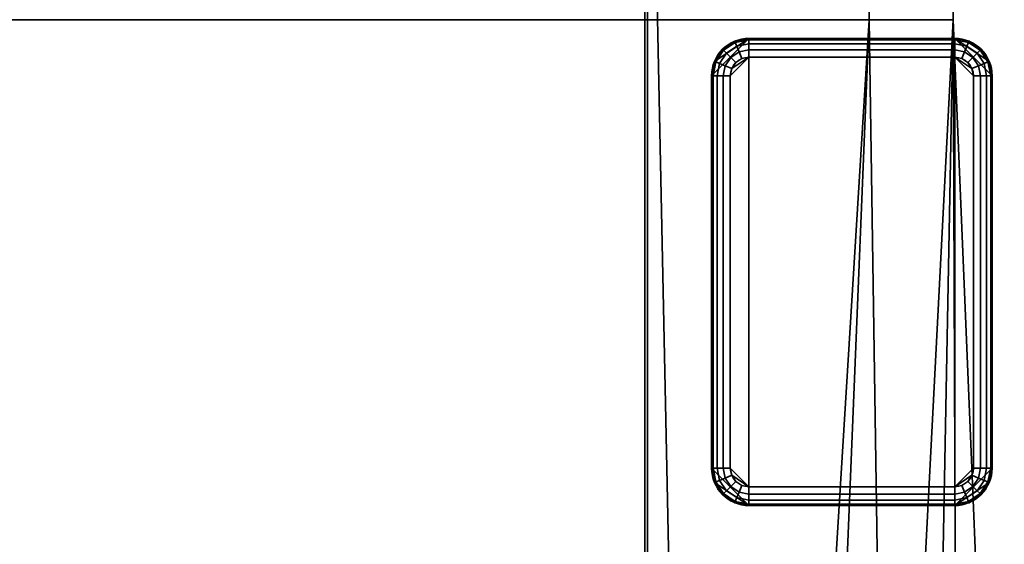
# Model space of a CAD drawing. Header units: millimetres. Extents: x -603 to 3703, y -115 to 249.
# Tile 666 of 1056: x 1925 to 1978, y 175 to 203. Entities that reach past the tile are written whole.
import ezdxf

# ---------------------------------------------------------------- set-up
doc = ezdxf.new("R2010")
doc.units = ezdxf.units.MM
doc.layers.add('152', color=7, linetype='Continuous', true_color=0xffffff)

# ---------------------------------------------------------------- blocks, each defined once
blk = doc.blocks.new('UG_SURFACE_002')
at = {"layer": '152', "color": 252, "linetype": 'Continuous', "lineweight": 35}
for points in [[(2165, -13.3, 2212.25), (2165, 230.4, 2212.25), (835, 230.4, 2212.25), (835, -13.3, 2212.25)], [(985, -13.3, 2062.25), (985, 230.4, 2062.25), (2015, 230.4, 2062.25), (2015, -13.3, 2062.25)]]:
    blk.add_3dface(points, dxfattribs=at)
blk = doc.blocks.new('UG_SURFACE_111')
at = {"layer": '152', "color": 7, "linetype": 'Continuous', "lineweight": 35}
for points in [[(1958.65, 11.15, 2003.9), (1958.65, 229.15, 2003.9), (1041.35, 229.15, 2003.9), (1041.35, 11.15, 2003.9)], [(1041.5, 11.15, 2003.75), (1041.5, 229.15, 2003.75), (1958.5, 229.15, 2003.75), (1958.5, 11.15, 2003.75)], [(1958.5, 11.15, 2003.75), (1958.5, 229.15, 2003.75), (1958.65, 229.15, 2003.9), (1958.65, 11.15, 2003.9)]]:
    blk.add_3dface(points, dxfattribs=at)
blk = doc.blocks.new('UG_SURFACE_112')
at = {"layer": '152', "color": 41, "linetype": 'Continuous', "lineweight": 35}
for points in [[(1019.35, 67.5, 2025.9), (1980.65, 67.5, 2025.9), (1980.65, 229.15, 2025.9), (1019.35, 229.15, 2025.9)], [(1975, 229.15, 2020.25), (1975, 203.3, 2020.25), (1025, 203.3, 2020.25), (1025, 229.15, 2020.25)], [(1970.5, 203.3, 2015.75), (1970.5, 229.15, 2015.75), (1029.5, 229.15, 2015.75), (1029.5, 203.3, 2015.75)], [(1958.65, 229.15, 2003.9), (1958.65, 11.15, 2003.9), (1041.35, 11.15, 2003.9), (1041.35, 229.15, 2003.9)], [(1963, 19.5, 2008.25), (1958.65, 229.15, 2003.9), (1970.5, 229.15, 2015.75), (1970.5, 203.3, 2015.75)], [(1963, 19.5, 2008.25), (1963, 11.15, 2008.25), (1958.65, 11.15, 2003.9), (1958.65, 229.15, 2003.9)], [(1975, 203.3, 2020.25), (1975, 229.15, 2020.25), (1980.65, 229.15, 2025.9), (1975.5, 71, 2020.75)], [(1980.65, 229.15, 2025.9), (1980.65, 67.5, 2025.9), (1975.5, 67.5, 2020.75), (1975.5, 71, 2020.75)], [(1975, 203.3, 2020.25), (1970.5, 203.3, 2015.75), (1029.5, 203.3, 2015.75), (1025, 203.3, 2020.25)], [(1972.5, 71, 2017.75), (1965.5, 19.5, 2010.75), (1963, 19.5, 2008.25), (1970.5, 203.3, 2015.75)], [(1970.5, 203.3, 2015.75), (1975, 203.3, 2020.25), (1975.5, 71, 2020.75), (1972.5, 71, 2017.75)]]:
    blk.add_3dface(points, dxfattribs=at)
blk = doc.blocks.new('UG_SURFACE_119')
at = {"layer": '152', "color": 7, "linetype": 'Continuous', "lineweight": 35}
for points in [[(1958.5, 11.15, -5.75), (1958.5, 229.15, -5.75), (1958.65, 229.15, -5.75), (1958.65, 11.15, -5.75)], [(1958.5, 229.15, 2003.75), (1958.5, 11.15, 2003.75), (1958.65, 11.15, 2003.9), (1958.65, 229.15, 2003.9)], [(1958.5, 11.15, 2003.75), (1958.5, 229.15, 2003.75), (1958.5, 229.15, -5.75), (1958.5, 11.15, -5.75)], [(1958.65, 11.15, -5.75), (1958.65, 229.15, -5.75), (1958.65, 229.15, 2003.9), (1958.65, 11.15, 2003.9)]]:
    blk.add_3dface(points, dxfattribs=at)
blk = doc.blocks.new('UG_SURFACE_122')
at = {"layer": '152', "color": 253, "linetype": 'Continuous', "lineweight": 35}
for points in [[(1964.075, 177.3, -5.75), (1964.075, 202.3, -5.75), (1962.075, 200.3, -5.75), (1962.075, 179.3, -5.75)], [(1962.227, 201.065, -5.75), (1962.075, 200.3, -5.75), (1964.075, 202.3, -5.75)], [(1964.075, 202.3, -5.75), (1963.31, 202.148, -5.75), (1962.661, 201.714, -5.75), (1962.227, 201.065, -5.75)], [(1964.075, 202.3, -5.75), (1964.075, 202.3, -6.75), (1963.31, 202.148, -6.75), (1963.31, 202.148, -5.75)], [(1964.075, 202.224, -7.133), (1963.339, 202.077, -7.133), (1963.31, 202.148, -6.75), (1964.075, 202.3, -6.75)], [(1964.075, 202.007, -7.457), (1963.422, 201.877, -7.457), (1963.339, 202.077, -7.133), (1964.075, 202.224, -7.133)], [(1975.075, 202.3, -6.75), (1964.075, 202.3, -6.75), (1964.075, 202.3, -5.75), (1975.075, 202.3, -5.75)], [(1964.075, 177.3, -5.75), (1975.075, 177.3, -5.75), (1975.075, 202.3, -5.75), (1964.075, 202.3, -5.75)], [(1964.075, 202.3, -6.75), (1975.075, 202.3, -6.75), (1975.075, 202.224, -7.133), (1964.075, 202.224, -7.133)], [(1964.075, 202.224, -7.133), (1975.075, 202.224, -7.133), (1975.075, 202.007, -7.457), (1964.075, 202.007, -7.457)], [(1975.075, 202.3, -5.75), (1977.075, 200.3, -5.75), (1976.923, 201.065, -5.75)], [(1975.075, 202.3, -5.75), (1975.075, 177.3, -5.75), (1977.075, 179.3, -5.75), (1977.075, 200.3, -5.75)], [(1976.923, 201.065, -5.75), (1976.489, 201.714, -5.75), (1975.84, 202.148, -5.75), (1975.075, 202.3, -5.75)], [(1975.84, 202.148, -5.75), (1975.84, 202.148, -6.75), (1975.075, 202.3, -6.75), (1975.075, 202.3, -5.75)], [(1975.811, 202.077, -7.133), (1975.075, 202.224, -7.133), (1975.075, 202.3, -6.75), (1975.84, 202.148, -6.75)], [(1975.728, 201.877, -7.457), (1975.075, 202.007, -7.457), (1975.075, 202.224, -7.133), (1975.811, 202.077, -7.133)], [(1962.661, 201.714, -5.75), (1962.661, 201.714, -6.75), (1962.227, 201.065, -6.75), (1962.227, 201.065, -5.75)], [(1962.715, 201.66, -7.133), (1962.298, 201.036, -7.133), (1962.227, 201.065, -6.75), (1962.661, 201.714, -6.75)], [(1962.868, 201.507, -7.457), (1962.498, 200.953, -7.457), (1962.298, 201.036, -7.133), (1962.715, 201.66, -7.133)], [(1963.31, 202.148, -5.75), (1963.31, 202.148, -6.75), (1962.661, 201.714, -6.75), (1962.661, 201.714, -5.75)], [(1963.339, 202.077, -7.133), (1962.715, 201.66, -7.133), (1962.661, 201.714, -6.75), (1963.31, 202.148, -6.75)], [(1963.422, 201.877, -7.457), (1962.868, 201.507, -7.457), (1962.715, 201.66, -7.133), (1963.339, 202.077, -7.133)], [(1963.546, 201.577, -7.674), (1963.097, 201.278, -7.674), (1962.868, 201.507, -7.457), (1963.422, 201.877, -7.457)], [(1964.075, 201.683, -7.674), (1963.546, 201.577, -7.674), (1963.422, 201.877, -7.457), (1964.075, 202.007, -7.457)], [(1964.075, 201.3, -7.75), (1963.692, 201.224, -7.75), (1963.546, 201.577, -7.674), (1964.075, 201.683, -7.674)], [(1964.075, 202.007, -7.457), (1975.075, 202.007, -7.457), (1975.075, 201.683, -7.674), (1964.075, 201.683, -7.674)], [(1964.075, 201.683, -7.674), (1975.075, 201.683, -7.674), (1975.075, 201.3, -7.75), (1964.075, 201.3, -7.75)], [(1975.604, 201.577, -7.674), (1975.075, 201.683, -7.674), (1975.075, 202.007, -7.457), (1975.728, 201.877, -7.457)], [(1975.458, 201.224, -7.75), (1975.075, 201.3, -7.75), (1975.075, 201.683, -7.674), (1975.604, 201.577, -7.674)], [(1976.053, 201.278, -7.674), (1975.604, 201.577, -7.674), (1975.728, 201.877, -7.457), (1976.282, 201.507, -7.457)], [(1976.282, 201.507, -7.457), (1975.728, 201.877, -7.457), (1975.811, 202.077, -7.133), (1976.435, 201.66, -7.133)], [(1976.435, 201.66, -7.133), (1975.811, 202.077, -7.133), (1975.84, 202.148, -6.75), (1976.489, 201.714, -6.75)], [(1976.489, 201.714, -5.75), (1976.489, 201.714, -6.75), (1975.84, 202.148, -6.75), (1975.84, 202.148, -5.75)], [(1976.652, 200.953, -7.457), (1976.282, 201.507, -7.457), (1976.435, 201.66, -7.133), (1976.852, 201.036, -7.133)], [(1976.852, 201.036, -7.133), (1976.435, 201.66, -7.133), (1976.489, 201.714, -6.75), (1976.923, 201.065, -6.75)], [(1976.923, 201.065, -5.75), (1976.923, 201.065, -6.75), (1976.489, 201.714, -6.75), (1976.489, 201.714, -5.75)], [(1963.097, 201.278, -7.674), (1962.798, 200.829, -7.674), (1962.498, 200.953, -7.457), (1962.868, 201.507, -7.457)], [(1963.368, 201.007, -7.75), (1963.151, 200.683, -7.75), (1962.798, 200.829, -7.674), (1963.097, 201.278, -7.674)], [(1964.075, 201.3, -7.75), (1963.075, 200.3, -7.75), (1963.151, 200.683, -7.75)], [(1963.075, 179.3, -7.75), (1963.075, 200.3, -7.75), (1964.075, 201.3, -7.75), (1964.075, 178.3, -7.75)], [(1963.692, 201.224, -7.75), (1963.368, 201.007, -7.75), (1963.097, 201.278, -7.674), (1963.546, 201.577, -7.674)], [(1963.151, 200.683, -7.75), (1963.368, 201.007, -7.75), (1963.692, 201.224, -7.75), (1964.075, 201.3, -7.75)], [(1975.075, 178.3, -7.75), (1964.075, 178.3, -7.75), (1964.075, 201.3, -7.75), (1975.075, 201.3, -7.75)], [(1975.075, 201.3, -7.75), (1975.458, 201.224, -7.75), (1975.782, 201.007, -7.75), (1975.999, 200.683, -7.75)], [(1975.999, 200.683, -7.75), (1976.075, 200.3, -7.75), (1975.075, 201.3, -7.75)], [(1976.075, 200.3, -7.75), (1976.075, 179.3, -7.75), (1975.075, 178.3, -7.75), (1975.075, 201.3, -7.75)], [(1975.782, 201.007, -7.75), (1975.458, 201.224, -7.75), (1975.604, 201.577, -7.674), (1976.053, 201.278, -7.674)], [(1975.999, 200.683, -7.75), (1975.782, 201.007, -7.75), (1976.053, 201.278, -7.674), (1976.352, 200.829, -7.674)], [(1976.352, 200.829, -7.674), (1976.053, 201.278, -7.674), (1976.282, 201.507, -7.457), (1976.652, 200.953, -7.457)], [(1962.227, 201.065, -5.75), (1962.227, 201.065, -6.75), (1962.075, 200.3, -6.75), (1962.075, 200.3, -5.75)], [(1962.298, 201.036, -7.133), (1962.151, 200.3, -7.133), (1962.075, 200.3, -6.75), (1962.227, 201.065, -6.75)], [(1962.498, 200.953, -7.457), (1962.368, 200.3, -7.457), (1962.151, 200.3, -7.133), (1962.298, 201.036, -7.133)], [(1962.798, 200.829, -7.674), (1962.692, 200.3, -7.674), (1962.368, 200.3, -7.457), (1962.498, 200.953, -7.457)], [(1963.151, 200.683, -7.75), (1963.075, 200.3, -7.75), (1962.692, 200.3, -7.674), (1962.798, 200.829, -7.674)], [(1976.075, 200.3, -7.75), (1975.999, 200.683, -7.75), (1976.352, 200.829, -7.674), (1976.458, 200.3, -7.674)], [(1976.458, 200.3, -7.674), (1976.352, 200.829, -7.674), (1976.652, 200.953, -7.457), (1976.782, 200.3, -7.457)], [(1976.782, 200.3, -7.457), (1976.652, 200.953, -7.457), (1976.852, 201.036, -7.133), (1976.999, 200.3, -7.133)], [(1976.999, 200.3, -7.133), (1976.852, 201.036, -7.133), (1976.923, 201.065, -6.75), (1977.075, 200.3, -6.75)], [(1977.075, 200.3, -5.75), (1977.075, 200.3, -6.75), (1976.923, 201.065, -6.75), (1976.923, 201.065, -5.75)], [(1962.075, 200.3, -6.75), (1962.075, 179.3, -6.75), (1962.075, 179.3, -5.75), (1962.075, 200.3, -5.75)], [(1962.075, 179.3, -6.75), (1962.075, 200.3, -6.75), (1962.151, 200.3, -7.133), (1962.151, 179.3, -7.133)], [(1962.151, 179.3, -7.133), (1962.151, 200.3, -7.133), (1962.368, 200.3, -7.457), (1962.368, 179.3, -7.457)], [(1962.368, 179.3, -7.457), (1962.368, 200.3, -7.457), (1962.692, 200.3, -7.674), (1962.692, 179.3, -7.674)], [(1962.692, 179.3, -7.674), (1962.692, 200.3, -7.674), (1963.075, 200.3, -7.75), (1963.075, 179.3, -7.75)], [(1976.458, 200.3, -7.674), (1976.458, 179.3, -7.674), (1976.075, 179.3, -7.75), (1976.075, 200.3, -7.75)], [(1976.782, 200.3, -7.457), (1976.782, 179.3, -7.457), (1976.458, 179.3, -7.674), (1976.458, 200.3, -7.674)], [(1976.999, 200.3, -7.133), (1976.999, 179.3, -7.133), (1976.782, 179.3, -7.457), (1976.782, 200.3, -7.457)], [(1977.075, 200.3, -6.75), (1977.075, 179.3, -6.75), (1976.999, 179.3, -7.133), (1976.999, 200.3, -7.133)], [(1977.075, 179.3, -6.75), (1977.075, 200.3, -6.75), (1977.075, 200.3, -5.75), (1977.075, 179.3, -5.75)], [(1962.075, 179.3, -5.75), (1962.075, 179.3, -6.75), (1962.227, 178.535, -6.75), (1962.227, 178.535, -5.75)], [(1962.151, 179.3, -7.133), (1962.298, 178.564, -7.133), (1962.227, 178.535, -6.75), (1962.075, 179.3, -6.75)], [(1964.075, 177.3, -5.75), (1962.075, 179.3, -5.75), (1962.227, 178.535, -5.75)], [(1962.368, 179.3, -7.457), (1962.498, 178.647, -7.457), (1962.298, 178.564, -7.133), (1962.151, 179.3, -7.133)], [(1962.692, 179.3, -7.674), (1962.798, 178.771, -7.674), (1962.498, 178.647, -7.457), (1962.368, 179.3, -7.457)], [(1963.075, 179.3, -7.75), (1963.151, 178.917, -7.75), (1962.798, 178.771, -7.674), (1962.692, 179.3, -7.674)], [(1963.151, 178.917, -7.75), (1963.075, 179.3, -7.75), (1964.075, 178.3, -7.75)], [(1976.923, 178.535, -5.75), (1977.075, 179.3, -5.75), (1975.075, 177.3, -5.75)], [(1975.075, 178.3, -7.75), (1976.075, 179.3, -7.75), (1975.999, 178.917, -7.75)], [(1975.999, 178.917, -7.75), (1976.075, 179.3, -7.75), (1976.458, 179.3, -7.674), (1976.352, 178.771, -7.674)], [(1976.352, 178.771, -7.674), (1976.458, 179.3, -7.674), (1976.782, 179.3, -7.457), (1976.652, 178.647, -7.457)], [(1976.652, 178.647, -7.457), (1976.782, 179.3, -7.457), (1976.999, 179.3, -7.133), (1976.852, 178.564, -7.133)], [(1976.852, 178.564, -7.133), (1976.999, 179.3, -7.133), (1977.075, 179.3, -6.75), (1976.923, 178.535, -6.75)], [(1976.923, 178.535, -5.75), (1976.923, 178.535, -6.75), (1977.075, 179.3, -6.75), (1977.075, 179.3, -5.75)], [(1962.298, 178.564, -7.133), (1962.715, 177.94, -7.133), (1962.661, 177.886, -6.75), (1962.227, 178.535, -6.75)], [(1962.227, 178.535, -5.75), (1962.227, 178.535, -6.75), (1962.661, 177.886, -6.75), (1962.661, 177.886, -5.75)], [(1962.227, 178.535, -5.75), (1962.661, 177.886, -5.75), (1963.31, 177.452, -5.75), (1964.075, 177.3, -5.75)], [(1962.498, 178.647, -7.457), (1962.868, 178.093, -7.457), (1962.715, 177.94, -7.133), (1962.298, 178.564, -7.133)], [(1962.798, 178.771, -7.674), (1963.097, 178.322, -7.674), (1962.868, 178.093, -7.457), (1962.498, 178.647, -7.457)], [(1963.151, 178.917, -7.75), (1963.368, 178.593, -7.75), (1963.097, 178.322, -7.674), (1962.798, 178.771, -7.674)], [(1963.368, 178.593, -7.75), (1963.692, 178.376, -7.75), (1963.546, 178.023, -7.674), (1963.097, 178.322, -7.674)], [(1964.075, 178.3, -7.75), (1963.692, 178.376, -7.75), (1963.368, 178.593, -7.75), (1963.151, 178.917, -7.75)], [(1975.999, 178.917, -7.75), (1975.782, 178.593, -7.75), (1975.458, 178.376, -7.75), (1975.075, 178.3, -7.75)], [(1975.075, 177.3, -5.75), (1975.84, 177.452, -5.75), (1976.489, 177.886, -5.75), (1976.923, 178.535, -5.75)], [(1975.458, 178.376, -7.75), (1975.782, 178.593, -7.75), (1976.053, 178.322, -7.674), (1975.604, 178.023, -7.674)], [(1975.782, 178.593, -7.75), (1975.999, 178.917, -7.75), (1976.352, 178.771, -7.674), (1976.053, 178.322, -7.674)], [(1976.053, 178.322, -7.674), (1976.352, 178.771, -7.674), (1976.652, 178.647, -7.457), (1976.282, 178.093, -7.457)], [(1976.282, 178.093, -7.457), (1976.652, 178.647, -7.457), (1976.852, 178.564, -7.133), (1976.435, 177.94, -7.133)], [(1976.435, 177.94, -7.133), (1976.852, 178.564, -7.133), (1976.923, 178.535, -6.75), (1976.489, 177.886, -6.75)], [(1976.489, 177.886, -5.75), (1976.489, 177.886, -6.75), (1976.923, 178.535, -6.75), (1976.923, 178.535, -5.75)], [(1962.868, 178.093, -7.457), (1963.422, 177.723, -7.457), (1963.339, 177.523, -7.133), (1962.715, 177.94, -7.133)], [(1963.097, 178.322, -7.674), (1963.546, 178.023, -7.674), (1963.422, 177.723, -7.457), (1962.868, 178.093, -7.457)], [(1963.546, 178.023, -7.674), (1964.075, 177.917, -7.674), (1964.075, 177.593, -7.457), (1963.422, 177.723, -7.457)], [(1963.692, 178.376, -7.75), (1964.075, 178.3, -7.75), (1964.075, 177.917, -7.674), (1963.546, 178.023, -7.674)], [(1975.075, 177.917, -7.674), (1964.075, 177.917, -7.674), (1964.075, 178.3, -7.75), (1975.075, 178.3, -7.75)], [(1975.075, 178.3, -7.75), (1975.458, 178.376, -7.75), (1975.604, 178.023, -7.674), (1975.075, 177.917, -7.674)], [(1975.075, 177.917, -7.674), (1975.604, 178.023, -7.674), (1975.728, 177.723, -7.457), (1975.075, 177.593, -7.457)], [(1975.604, 178.023, -7.674), (1976.053, 178.322, -7.674), (1976.282, 178.093, -7.457), (1975.728, 177.723, -7.457)], [(1975.728, 177.723, -7.457), (1976.282, 178.093, -7.457), (1976.435, 177.94, -7.133), (1975.811, 177.523, -7.133)], [(1962.715, 177.94, -7.133), (1963.339, 177.523, -7.133), (1963.31, 177.452, -6.75), (1962.661, 177.886, -6.75)], [(1962.661, 177.886, -5.75), (1962.661, 177.886, -6.75), (1963.31, 177.452, -6.75), (1963.31, 177.452, -5.75)], [(1963.339, 177.523, -7.133), (1964.075, 177.376, -7.133), (1964.075, 177.3, -6.75), (1963.31, 177.452, -6.75)], [(1963.31, 177.452, -5.75), (1963.31, 177.452, -6.75), (1964.075, 177.3, -6.75), (1964.075, 177.3, -5.75)], [(1963.422, 177.723, -7.457), (1964.075, 177.593, -7.457), (1964.075, 177.376, -7.133), (1963.339, 177.523, -7.133)], [(1975.075, 177.593, -7.457), (1964.075, 177.593, -7.457), (1964.075, 177.917, -7.674), (1975.075, 177.917, -7.674)], [(1975.075, 177.376, -7.133), (1964.075, 177.376, -7.133), (1964.075, 177.593, -7.457), (1975.075, 177.593, -7.457)], [(1975.075, 177.593, -7.457), (1975.728, 177.723, -7.457), (1975.811, 177.523, -7.133), (1975.075, 177.376, -7.133)], [(1975.075, 177.376, -7.133), (1975.811, 177.523, -7.133), (1975.84, 177.452, -6.75), (1975.075, 177.3, -6.75)], [(1975.075, 177.3, -5.75), (1975.075, 177.3, -6.75), (1975.84, 177.452, -6.75), (1975.84, 177.452, -5.75)], [(1975.811, 177.523, -7.133), (1976.435, 177.94, -7.133), (1976.489, 177.886, -6.75), (1975.84, 177.452, -6.75)], [(1975.84, 177.452, -5.75), (1975.84, 177.452, -6.75), (1976.489, 177.886, -6.75), (1976.489, 177.886, -5.75)], [(1975.075, 177.3, -6.75), (1964.075, 177.3, -6.75), (1964.075, 177.376, -7.133), (1975.075, 177.376, -7.133)], [(1964.075, 177.3, -6.75), (1975.075, 177.3, -6.75), (1975.075, 177.3, -5.75), (1964.075, 177.3, -5.75)]]:
    blk.add_3dface(points, dxfattribs=at)
blk = doc.blocks.new('UG_SURFACE_123')
at = {"layer": '152', "color": 41, "linetype": 'Continuous', "lineweight": 35}
for points in [[(1958.65, 229.15, -5.75), (1958.65, 11.15, -5.75), (1958.65, 11.15, 2003.9), (1958.65, 229.15, 2003.9)], [(1958.65, 11.15, -5.75), (1958.65, 229.15, -5.75), (1970.5, 229.15, -5.75), (1970.5, 203.3, -5.75)], [(1970.5, 203.3, 2015.75), (1970.5, 229.15, 2015.75), (1958.65, 229.15, 2003.9), (1958.65, 11.15, 2003.9)], [(1970.5, 203.3, -5.75), (1970.5, 229.15, -5.75), (1970.5, 229.15, 2015.75), (1970.5, 203.3, 2015.75)], [(1975, 229.15, -5.75), (1975, 203.3, -5.75), (1975, 203.3, 2020.25), (1975, 229.15, 2020.25)], [(1975, 203.3, -5.75), (1975, 229.15, -5.75), (1980.65, 229.15, -5.75), (1980.65, 67.5, -5.75)], [(1980.65, 67.5, 2025.9), (1980.65, 229.15, 2025.9), (1975, 229.15, 2020.25), (1975, 203.3, 2020.25)], [(1958.65, 11.15, -5.75), (1970.5, 203.3, -5.75), (1963, 19.5, -5.75)], [(1963, 19.5, 2008.25), (1970.5, 203.3, 2015.75), (1958.65, 11.15, 2003.9)], [(1970.5, 203.3, -5.75), (1972.5, 71, -5.75), (1965.5, 19.5, -5.75), (1963, 19.5, -5.75)], [(1963, 19.5, 2008.25), (1965.5, 19.5, 2010.75), (1975, 203.3, 2020.25), (1970.5, 203.3, 2015.75)], [(1972.5, 71, 2017.75), (1975, 203.3, 2020.25), (1965.5, 19.5, 2010.75)], [(1975, 203.3, 2020.25), (1975, 203.3, -5.75), (1970.5, 203.3, -5.75), (1970.5, 203.3, 2015.75)], [(1970.5, 203.3, -5.75), (1975, 203.3, -5.75), (1975.5, 71, -5.75), (1972.5, 71, -5.75)], [(1972.5, 71, 2017.75), (1975.5, 71, 2020.75), (1975, 203.3, 2020.25)], [(1975.5, 71, -5.75), (1975, 203.3, -5.75), (1980.65, 67.5, -5.75)], [(1980.65, 67.5, 2025.9), (1975, 203.3, 2020.25), (1975.5, 71, 2020.75)]]:
    blk.add_3dface(points, dxfattribs=at)

msp = doc.modelspace()

# ---------------------------------------------------------------- linework, layer by layer
at = {"layer": '152', "color": 252, "linetype": 'Continuous', "lineweight": -3, "true_color": 0x939598}
for p, q in [((1958.5, 11.15, -5.75), (1958.5, 229.15, -5.75)), ((1958.5, 11.15, 2003.75), (1958.5, 229.15, 2003.75)), ((1958.5, 11.15, 2003.75), (1958.5, 229.15, 2003.75)), ((1958.65, 229.15, 2003.9), (1958.65, 11.15, 2003.9)), ((1958.65, 229.15, -5.75), (1958.65, 11.15, -5.75)), ((1958.65, 11.15, -5.75), (1958.65, 229.15, -5.75)), ((1958.65, 11.15, 2003.9), (1958.65, 229.15, 2003.9)), ((1958.65, 229.15, 2003.9), (1958.65, 11.15, 2003.9)), ((1958.65, 11.15, 2003.9), (1958.65, 229.15, 2003.9)), ((1975.075, 202.3, -6.75), (1964.075, 202.3, -6.75)), ((1964.075, 202.3, -6.75), (1964.075, 202.3, -5.75)), ((1964.075, 202.3, -5.75), (1975.075, 202.3, -5.75)), ((1975.075, 202.3, -6.75), (1975.075, 202.3, -5.75)), ((1964.075, 201.3, -7.75), (1975.075, 201.3, -7.75)), ((1962.075, 200.3, -6.75), (1962.075, 179.3, -6.75)), ((1962.075, 179.3, -5.75), (1962.075, 200.3, -5.75)), ((1962.075, 200.3, -6.75), (1962.075, 200.3, -5.75)), ((1963.075, 179.3, -7.75), (1963.075, 200.3, -7.75)), ((1976.075, 200.3, -7.75), (1976.075, 179.3, -7.75)), ((1977.075, 200.3, -6.75), (1977.075, 200.3, -5.75)), ((1977.075, 179.3, -6.75), (1977.075, 200.3, -6.75)), ((1977.075, 200.3, -5.75), (1977.075, 179.3, -5.75)), ((1962.075, 179.3, -6.75), (1962.075, 179.3, -5.75)), ((1977.075, 179.3, -6.75), (1977.075, 179.3, -5.75)), ((1975.075, 178.3, -7.75), (1964.075, 178.3, -7.75)), ((1964.075, 177.3, -6.75), (1975.075, 177.3, -6.75)), ((1964.075, 177.3, -6.75), (1964.075, 177.3, -5.75)), ((1975.075, 177.3, -5.75), (1964.075, 177.3, -5.75)), ((1975.075, 177.3, -6.75), (1975.075, 177.3, -5.75))]:
    msp.add_line(p, q, dxfattribs=at)
for centre, start, end in [((1964.075, 200.3, -6.75), 90, 180), ((1975.075, 200.3, -6.75), 0, 90), ((1964.075, 179.3, -6.75), 180, 270), ((1975.075, 179.3, -6.75), 270, 0)]:
    msp.add_arc(centre, 2, start, end, dxfattribs=at)
at = {"layer": '152', "color": 252, "linetype": 'Continuous', "lineweight": -3, "true_color": 0x939598, "extrusion": (0, 0, -1)}
for centre, radius, start, end in [((-1964.075, 200.3, 5.75), 2, 0, 90), ((-1975.075, 200.3, 5.75), 2, 90, 180), ((-1964.075, 200.3, 7.75), 1, 0, 90), ((-1975.075, 200.3, 7.75), 1, 90, 180), ((-1964.075, 179.3, 5.75), 2, 270, 0), ((-1964.075, 179.3, 7.75), 1, 270, 0), ((-1975.075, 179.3, 5.75), 2, 180, 270), ((-1975.075, 179.3, 7.75), 1, 180, 270)]:
    msp.add_arc(centre, radius, start, end, dxfattribs=at)
at = {"layer": '152', "color": 252, "linetype": 'Continuous', "lineweight": -3, "true_color": 0x939598, "extrusion": (1, 0, 0)}
for centre, start, end in [((201.3, -6.75, 1964.075), 270, 0), ((201.3, -6.75, 1975.075), 270, 0), ((178.3, -6.75, 1964.075), 180, 270), ((178.3, -6.75, 1975.075), 180, 270)]:
    msp.add_arc(centre, 1, start, end, dxfattribs=at)
at = {"layer": '152', "color": 252, "linetype": 'Continuous', "lineweight": -3, "true_color": 0x939598, "extrusion": (0, 1, 0)}
for centre, start, end in [((-1963.075, -6.75, 200.3), 270, 0), ((-1976.075, -6.75, 200.3), 180, 270), ((-1963.075, -6.75, 179.3), 270, 0), ((-1976.075, -6.75, 179.3), 180, 270)]:
    msp.add_arc(centre, 1, start, end, dxfattribs=at)

# ---------------------------------------------------------------- block references
at = {"layer": '152', "color": 252, "linetype": 'Continuous', "lineweight": -3, "true_color": 0x939598}
for name in ['UG_SURFACE_111', 'UG_SURFACE_119', 'UG_SURFACE_002', 'UG_SURFACE_112', 'UG_SURFACE_123', 'UG_SURFACE_122']:
    msp.add_blockref(name, (0, 0), dxfattribs=at)

doc.saveas('drawing.dxf')
